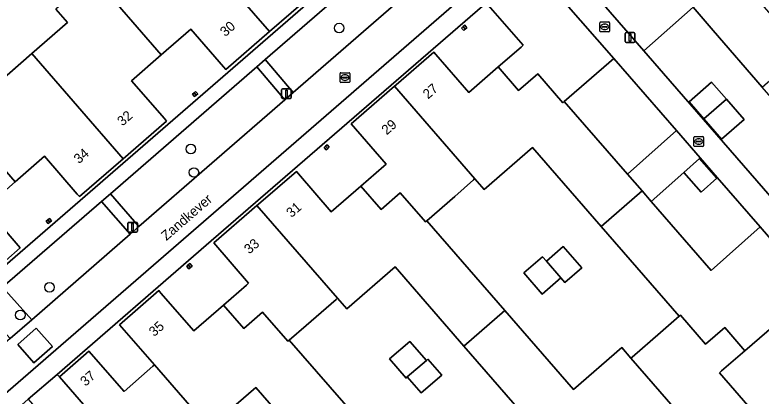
# Model space of a CAD drawing. Extents: x 155887 to 156869, y 383880 to 384678.
# Drawn here: x 156045 to 156121.3, y 384061.3 to 384100.3 of the extents above; entities that cross this region are included whole.
import ezdxf

# ---------------------------------------------------------------- set-up
doc = ezdxf.new("R2010")
doc.units = 0
for name, color, linetype in [('IMGEO_Boom', 7, 'Continuous'), ('IMGEO_Erf', 7, 'Continuous'), ('IMGEO_Groenvoorziening', 7, 'Continuous'), ('IMGEO_Kolk', 7, 'Continuous'), ('IMGEO_Lichtmast', 7, 'Continuous'), ('IMGEO_Openbare_ruimte_label', 7, 'Continuous'), ('IMGEO_Pand', 7, 'Continuous'), ('IMGEO_Pand_nummerreeks', 7, 'Continuous'), ('IMGEO_Parkeervlak_open', 7, 'Continuous'), ('IMGEO_Rijbaan_lokaal_gesloten', 7, 'Continuous'), ('IMGEO_Rijbaan_lokaal_open', 7, 'Continuous'), ('IMGEO_Rioolput', 7, 'Continuous'), ('IMGEO_Voetpad_open', 7, 'Continuous')]:
    doc.layers.add(name, color=color, linetype=linetype)

msp = doc.modelspace()

# ---------------------------------------------------------------- linework, layer by layer
at = {"layer": 'IMGEO_Boom'}
for centre in [(156078.132, 384098.938), (156062.973, 384086.57), (156063.288, 384084.172), (156048.531, 384072.43), (156045.554, 384069.596)]:
    msp.add_circle(centre, 0.489, dxfattribs=at)
at = {"layer": 'IMGEO_Erf'}
for points in [[(156000, 384036.51), (156086.442, 384111.494)], [(156096.561, 384104.495), (156064.539, 384076.733), (156049.308, 384063.528), (156049.556, 384063.26), (156052.561, 384065.887), (156056.148, 384061.784), (156057.925, 384063.329), (156059.104, 384064.354), (156059.264, 384064.493), (156055.688, 384068.606), (156059.7, 384072.094), (156059.917, 384071.845), (156063.276, 384067.981), (156066.298, 384070.606), (156068.66, 384072.657), (156068.879, 384072.848), (156065.314, 384076.97), (156069.724, 384080.784), (156069.907, 384080.943), (156073.76, 384084.275), (156073.976, 384084.026), (156077.325, 384080.153), (156080.349, 384082.781), (156082.705, 384084.828), (156082.933, 384085.026), (156079.357, 384089.139), (156083.786, 384092.99), (156083.944, 384093.127), (156087.796, 384096.476), (156088.013, 384096.227), (156091.372, 384092.363), (156094.373, 384094.959), (156096.73, 384096.997), (156096.944, 384097.182), (156093.357, 384101.285)], [(156075.429, 384102.423), (156071.003, 384098.579), (156066.548, 384094.71), (156066.331, 384094.96), (156062.974, 384098.825), (156059.957, 384096.196), (156056.92, 384093.549), (156060.274, 384089.683), (156060.491, 384089.432), (156056.046, 384085.575), (156051.59, 384081.71), (156051.373, 384081.961), (156048.019, 384085.827), (156045.01, 384083.206), (156041.979, 384080.565), (156045.334, 384076.7), (156045.551, 384076.449), (156041.099, 384072.586)], [(156004.357, 384061.931), (156008.144, 384065.22), (156011.967, 384068.54), (156013.147, 384067.181), (156016.805, 384070.358), (156020.448, 384073.521), (156019.268, 384074.88), (156022.407, 384077.606), (156019.931, 384080.457), (156021.317, 384081.661), (156023.793, 384078.81), (156026.9, 384081.509), (156028.081, 384080.15), (156031.759, 384083.344), (156035.404, 384086.51), (156034.224, 384087.869), (156038.066, 384091.206), (156041.856, 384094.498), (156043.036, 384093.139), (156046.712, 384096.331), (156050.36, 384099.499), (156049.179, 384100.858)], [(156122.589, 384068.541), (156119.606, 384065.948), (156117.221, 384063.875), (156116.994, 384063.678), (156120.57, 384059.565)], [(156076.634, 384054.1), (156069.611, 384062.178), (156064.865, 384058.052)]]:
    msp.add_lwpolyline(points, dxfattribs=at)
for points in [[(156116.35, 384098.695), (156114.296, 384101.058), (156109.272, 384096.625), (156111.284, 384094.307), (156124.224, 384079.401), (156129.291, 384083.805), (156121.378, 384092.91)], [(156090.646, 384098.941), (156090.808, 384099.08), (156090.971, 384099.221), (156091.187, 384098.971), (156091.027, 384098.833), (156090.862, 384098.691)], [(156106.198, 384095.821), (156101.141, 384091.427), (156107.592, 384084.003), (156112.601, 384088.452)], [(156115.408, 384089.66), (156113.896, 384091.386), (156116.188, 384093.393), (156117.707, 384091.658), (156119.512, 384089.596), (156117.221, 384087.59)], [(156063.466, 384092.466), (156063.683, 384092.216), (156063.523, 384092.077), (156063.354, 384091.93), (156063.137, 384092.18), (156063.301, 384092.323)], [(156076.588, 384086.73), (156076.75, 384086.869), (156076.913, 384087.009), (156077.128, 384086.759), (156076.964, 384086.617), (156076.803, 384086.479)], [(156104.923, 384078.636), (156097.904, 384086.72), (156092.964, 384082.43), (156092.013, 384083.524), (156091.878, 384083.406), (156089.94, 384081.721), (156087.08, 384079.236), (156095.052, 384070.064), (156102.08, 384061.978), (156107.013, 384066.265), (156107.956, 384065.179), (156108.092, 384065.297), (156110.973, 384067.799), (156112.889, 384069.462)], [(156116.761, 384083.662), (156115.028, 384085.659), (156114.943, 384085.583), (156116.712, 384083.592), (156115.116, 384082.174), (156113.347, 384084.166), (156110.019, 384081.21), (156116.146, 384074.16), (156121.154, 384078.608)], [(156048.193, 384079.198), (156048.356, 384079.339), (156048.518, 384079.478), (156048.734, 384079.226), (156048.573, 384079.088), (156048.409, 384078.946)], [(156100.787, 384073.398), (156098.88, 384071.741), (156097.008, 384073.894), (156098.915, 384075.552), (156099.308, 384075.1), (156101.041, 384076.606), (156102.934, 384074.427), (156101.201, 384072.921)], [(156062.555, 384074.568), (156062.715, 384074.711), (156062.875, 384074.853), (156063.095, 384074.607), (156062.934, 384074.464), (156062.774, 384074.321)], [(156090.869, 384066.425), (156083.844, 384074.515), (156078.903, 384070.224), (156077.952, 384071.318), (156077.816, 384071.2), (156074.753, 384068.538), (156073.018, 384067.03), (156079.995, 384059.003), (156081.203, 384060.053), (156082.83, 384058.182), (156081.622, 384057.131), (156088.021, 384049.769), (156092.955, 384054.057), (156093.899, 384052.971), (156094.034, 384053.089), (156095.93, 384054.735), (156098.832, 384057.255)], [(156085.097, 384063.259), (156084.973, 384063.151), (156083.28, 384065.101), (156085.354, 384066.902), (156087.047, 384064.952), (156087.201, 384065.085), (156088.618, 384063.453), (156086.514, 384061.627)]]:
    msp.add_lwpolyline(points, close=True, dxfattribs=at)
at = {"layer": 'IMGEO_Groenvoorziening'}
for points in [[(156070.574, 384095.715), (156069.71, 384094.966), (156072.575, 384091.595), (156073.437, 384092.345)], [(156054.753, 384081.992), (156053.856, 384081.214), (156056.778, 384077.858), (156057.667, 384078.631)], [(156043.742, 384072.44), (156041.489, 384070.486), (156044.502, 384067.183), (156046.722, 384069.113)], [(156052.894, 384058.954), (156053.12, 384059.15), (156049.556, 384063.26), (156049.308, 384063.528), (156046.361, 384060.988), (156062.547, 384042.389), (156064.409, 384043.953), (156062.297, 384046.467), (156063.335, 384047.351), (156058.812, 384052.584), (156058.586, 384052.388)]]:
    msp.add_lwpolyline(points, close=True, dxfattribs=at)
at = {"layer": 'IMGEO_Kolk'}
for p, q in [((156104.773, 384098.634), (156104.773, 384099.486)), ((156104.848, 384099.56), (156105.7, 384099.56)), ((156105.774, 384099.486), (156105.774, 384098.634)), ((156105.032, 384099.054), (156105.032, 384099.066)), ((156105.47, 384099.017), (156105.072, 384099.017)), ((156105.075, 384099.103), (156105.473, 384099.103)), ((156105.284, 384098.78), (156105.259, 384098.78)), ((156105.261, 384099.34), (156105.286, 384099.34)), ((156105.516, 384099.066), (156105.516, 384099.054)), ((156105.7, 384098.56), (156104.848, 384098.56))]:
    msp.add_line(p, q, dxfattribs=at)
for points in [[(156104.773, 384098.634), (156104.773, 384099.486)], [(156104.848, 384099.56), (156105.7, 384099.56)], [(156105.774, 384099.486), (156105.774, 384098.634)], [(156105.7, 384098.56), (156104.848, 384098.56)]]:
    msp.add_lwpolyline(points, dxfattribs=at)
for centre, radius, start, end in [((156104.85, 384099.484), 0.0765, 91.55205, 178.44795), ((156104.85, 384099.484), 0.0765, 91.55205, 178.44795), ((156105.698, 384099.484), 0.0765, 1.55205, 88.44795), ((156105.698, 384099.484), 0.0765, 1.55205, 88.44795), ((156104.85, 384098.636), 0.0765, 181.55205, 268.44795), ((156104.85, 384098.636), 0.0765, 181.55205, 268.44795), ((156105.072, 384099.063), 0.0403, 85.87752, 175.75265), ((156105.069, 384099.053), 0.0366, 178.93798, 274.71019), ((156105.473, 384099.06), 0.043, 264.86636, 352.45326), ((156105.477, 384099.065), 0.0386, 1.73085, 96.63898), ((156105.698, 384098.636), 0.0765, 271.55205, 358.44795), ((156105.698, 384098.636), 0.0765, 271.55205, 358.44795)]:
    msp.add_arc(centre, radius, start, end, dxfattribs=at)
for centre, major_axis, ratio, start_param, end_param in [((156105.26, 384099.06), (-0.387, 0.002), 0.722429, 4.712389, 7.853982), ((156105.285, 384099.06), (-0.39, 0.002), 0.717154, 1.570796, 4.712389)]:
    msp.add_ellipse(centre, major_axis=major_axis, ratio=ratio, start_param=start_param, end_param=end_param, dxfattribs=at)
at = {"layer": 'IMGEO_Lichtmast'}
for p, q in [((156107.36, 384097.575), (156107.36, 384098.375)), ((156107.36, 384098.375), (156107.36, 384097.575)), ((156107.46, 384098.475), (156108.25, 384098.475)), ((156108.25, 384098.475), (156107.46, 384098.475)), ((156108.35, 384098.375), (156108.35, 384097.575)), ((156108.35, 384097.575), (156108.35, 384098.375)), ((156108.25, 384097.475), (156107.46, 384097.475)), ((156107.46, 384097.475), (156108.25, 384097.475)), ((156072.255, 384091.827), (156072.255, 384092.627)), ((156072.255, 384092.627), (156072.255, 384091.827)), ((156072.355, 384092.727), (156073.145, 384092.727)), ((156073.145, 384092.727), (156072.355, 384092.727)), ((156073.245, 384092.627), (156073.245, 384091.827)), ((156073.245, 384091.827), (156073.245, 384092.627)), ((156073.145, 384091.727), (156072.355, 384091.727)), ((156072.355, 384091.727), (156073.145, 384091.727)), ((156056.528, 384078.171), (156056.528, 384078.971)), ((156056.528, 384078.971), (156056.528, 384078.171)), ((156056.628, 384079.071), (156057.418, 384079.071)), ((156057.418, 384079.071), (156056.628, 384079.071)), ((156057.518, 384078.971), (156057.518, 384078.171)), ((156057.518, 384078.171), (156057.518, 384078.971)), ((156057.418, 384078.071), (156056.628, 384078.071)), ((156056.628, 384078.071), (156057.418, 384078.071))]:
    msp.add_line(p, q, dxfattribs=at)
for points in [[(156107.78, 384098.35), (156107.93, 384098.35), (156107.93, 384097.6), (156107.78, 384097.6), (156107.78, 384098.35)], [(156072.675, 384092.602), (156072.825, 384092.602), (156072.825, 384091.852), (156072.675, 384091.852), (156072.675, 384092.602)], [(156056.948, 384078.946), (156057.098, 384078.946), (156057.098, 384078.196), (156056.948, 384078.196), (156056.948, 384078.946)]]:
    msp.add_lwpolyline(points, dxfattribs=at)
for centre, start, end in [((156107.46, 384098.375), 90, 180), ((156107.46, 384098.375), 90, 180), ((156108.25, 384098.375), 0, 90), ((156108.25, 384098.375), 360, 90), ((156107.46, 384097.575), 180, 270), ((156107.46, 384097.575), 180, 270), ((156108.25, 384097.575), 270, 0), ((156108.25, 384097.575), 270, 0), ((156072.355, 384092.627), 90, 180), ((156072.355, 384092.627), 90, 180), ((156073.145, 384092.627), 0, 90), ((156073.145, 384092.627), 360, 90), ((156072.355, 384091.827), 180, 270), ((156072.355, 384091.827), 180, 270), ((156073.145, 384091.827), 270, 0), ((156073.145, 384091.827), 270, 0), ((156056.628, 384078.971), 90, 180), ((156056.628, 384078.971), 90, 180), ((156057.418, 384078.971), 0, 90), ((156057.418, 384078.971), 360, 90), ((156056.628, 384078.171), 180, 270), ((156056.628, 384078.171), 180, 270), ((156057.418, 384078.171), 270, 0), ((156057.418, 384078.171), 270, 0)]:
    msp.add_arc(centre, 0.1, start, end, dxfattribs=at)
at = {"layer": 'IMGEO_Pand'}
for points in [[(156071.003, 384098.579), (156075.429, 384102.423), (156075.212, 384102.673), (156071.855, 384106.538), (156074.91, 384109.195), (156067.993, 384117.196), (156064.143, 384113.853), (156065.323, 384112.494), (156061.68, 384109.33)], [(156118.535, 384104.616), (156117.584, 384105.711), (156117.456, 384105.6), (156114.888, 384108.558), (156112.919, 384106.848), (156110.817, 384109.269), (156107.811, 384106.658), (156104.463, 384110.514), (156104.238, 384110.773), (156100.089, 384107.17), (156109.272, 384096.625), (156114.296, 384101.058), (156116.35, 384098.695), (156121.378, 384092.91), (156125.552, 384096.534), (156124.42, 384097.838)], [(156071.003, 384098.579), (156061.68, 384109.33), (156057.985, 384106.121), (156056.805, 384107.48), (156053.02, 384104.194), (156059.957, 384096.196), (156062.974, 384098.825), (156066.331, 384094.96), (156066.548, 384094.71)], [(156094.373, 384094.959), (156096.458, 384092.552), (156098.435, 384094.265), (156101.004, 384091.308), (156101.141, 384091.427), (156106.198, 384095.821), (156097.934, 384105.287), (156093.357, 384101.285), (156096.944, 384097.182), (156096.73, 384096.997)], [(156056.046, 384085.575), (156060.491, 384089.432), (156060.274, 384089.683), (156056.92, 384093.549), (156059.957, 384096.196), (156053.02, 384104.194), (156049.179, 384100.858), (156050.36, 384099.499), (156046.712, 384096.331)], [(156090.808, 384099.08), (156090.646, 384098.941), (156090.862, 384098.691), (156091.027, 384098.833)], [(156090.808, 384099.08), (156091.027, 384098.833), (156091.187, 384098.971), (156090.971, 384099.221)], [(156045.01, 384083.206), (156048.019, 384085.827), (156051.373, 384081.961), (156051.59, 384081.71), (156056.046, 384085.575), (156046.712, 384096.331), (156043.036, 384093.139), (156041.856, 384094.498), (156038.066, 384091.206)], [(156101.141, 384091.427), (156101.004, 384091.308), (156098.435, 384094.265), (156096.458, 384092.552), (156094.373, 384094.959), (156091.372, 384092.363), (156088.013, 384096.227), (156087.796, 384096.476), (156083.944, 384093.127), (156083.786, 384092.99), (156092.013, 384083.524), (156092.964, 384082.43), (156097.904, 384086.72), (156104.923, 384078.636), (156109.089, 384082.281), (156107.592, 384084.003)], [(156117.707, 384091.658), (156116.188, 384093.393), (156113.896, 384091.386), (156115.408, 384089.66)], [(156083.786, 384092.99), (156079.357, 384089.139), (156082.933, 384085.026), (156082.705, 384084.828), (156080.349, 384082.781), (156082.422, 384080.389), (156084.378, 384082.084), (156086.951, 384079.124), (156087.08, 384079.236), (156089.94, 384081.721), (156091.878, 384083.406), (156092.013, 384083.524)], [(156063.523, 384092.077), (156063.301, 384092.323), (156063.137, 384092.18), (156063.354, 384091.93)], [(156063.301, 384092.323), (156063.523, 384092.077), (156063.683, 384092.216), (156063.466, 384092.466)], [(156045.01, 384083.206), (156038.066, 384091.206), (156034.224, 384087.869), (156035.404, 384086.51), (156031.759, 384083.344), (156041.099, 384072.586), (156045.551, 384076.449), (156045.334, 384076.7), (156041.979, 384080.565)], [(156117.707, 384091.658), (156115.408, 384089.66), (156117.221, 384087.59), (156119.512, 384089.596)], [(156114.943, 384085.583), (156115.028, 384085.659), (156112.601, 384088.452), (156107.592, 384084.003), (156109.089, 384082.281), (156110.019, 384081.21), (156113.347, 384084.166)], [(156076.75, 384086.869), (156076.588, 384086.73), (156076.803, 384086.479), (156076.964, 384086.617)], [(156076.913, 384087.009), (156076.75, 384086.869), (156076.964, 384086.617), (156077.128, 384086.759)], [(156114.943, 384085.583), (156113.347, 384084.166), (156115.116, 384082.174), (156116.712, 384083.592)], [(156087.08, 384079.236), (156086.951, 384079.124), (156084.378, 384082.084), (156082.422, 384080.389), (156080.349, 384082.781), (156077.325, 384080.153), (156073.976, 384084.026), (156073.76, 384084.275), (156069.907, 384080.943), (156069.724, 384080.784), (156077.952, 384071.318), (156078.903, 384070.224), (156083.844, 384074.515), (156090.869, 384066.425), (156095.052, 384070.064)], [(156121.154, 384078.608), (156116.146, 384074.16), (156110.019, 384081.21), (156109.089, 384082.281), (156104.923, 384078.636), (156112.889, 384069.462), (156113.017, 384069.573), (156115.569, 384066.63), (156117.532, 384068.335), (156119.606, 384065.948), (156122.589, 384068.541), (156125.931, 384064.679), (156126.155, 384064.42), (156130.296, 384068.003)], [(156069.724, 384080.784), (156065.314, 384076.97), (156068.879, 384072.848), (156068.66, 384072.657), (156066.298, 384070.606), (156068.375, 384068.213), (156070.305, 384069.888), (156072.89, 384066.918), (156073.018, 384067.03), (156074.753, 384068.538), (156077.816, 384071.2), (156077.952, 384071.318)], [(156048.573, 384079.088), (156048.356, 384079.339), (156048.193, 384079.198), (156048.409, 384078.946)], [(156048.356, 384079.339), (156048.573, 384079.088), (156048.734, 384079.226), (156048.518, 384079.478)], [(156099.308, 384075.1), (156100.787, 384073.398), (156101.201, 384072.921), (156102.934, 384074.427), (156101.041, 384076.606)], [(156099.308, 384075.1), (156098.915, 384075.552), (156097.008, 384073.894), (156098.88, 384071.741), (156100.787, 384073.398)], [(156062.715, 384074.711), (156062.555, 384074.568), (156062.774, 384074.321), (156062.934, 384074.464)], [(156062.875, 384074.853), (156062.715, 384074.711), (156062.934, 384074.464), (156063.095, 384074.607)], [(156073.018, 384067.03), (156072.89, 384066.918), (156070.305, 384069.888), (156068.375, 384068.213), (156066.298, 384070.606), (156063.276, 384067.981), (156059.917, 384071.845), (156059.7, 384072.094), (156055.688, 384068.606), (156059.264, 384064.493), (156064.865, 384058.052), (156069.611, 384062.178), (156076.634, 384054.1), (156080.993, 384057.855), (156079.995, 384059.003)], [(156107.956, 384065.179), (156107.013, 384066.265), (156102.08, 384061.978), (156095.052, 384070.064), (156090.869, 384066.425), (156098.832, 384057.255), (156098.96, 384057.366), (156101.509, 384054.429), (156103.517, 384056.167), (156105.594, 384053.767), (156108.556, 384056.341), (156111.908, 384052.486), (156112.132, 384052.228), (156115.983, 384055.577), (156116.164, 384055.734)], [(156119.606, 384065.948), (156117.532, 384068.335), (156115.569, 384066.63), (156113.017, 384069.573), (156112.889, 384069.462), (156110.973, 384067.799), (156108.092, 384065.297), (156107.956, 384065.179), (156116.164, 384055.734), (156120.57, 384059.565), (156116.994, 384063.678), (156117.221, 384063.875)], [(156085.097, 384063.259), (156087.047, 384064.952), (156085.354, 384066.902), (156083.28, 384065.101), (156084.973, 384063.151)], [(156059.264, 384064.493), (156059.104, 384064.354), (156057.925, 384063.329), (156056.148, 384061.784), (156052.561, 384065.887), (156049.556, 384063.26), (156053.12, 384059.15), (156058.812, 384052.584), (156064.866, 384057.881), (156064.781, 384057.979), (156064.865, 384058.052)], [(156087.047, 384064.952), (156085.097, 384063.259), (156086.514, 384061.627), (156088.618, 384063.453), (156087.201, 384065.085)]]:
    msp.add_lwpolyline(points, close=True, dxfattribs=at)
at = {"layer": 'IMGEO_Parkeervlak_open'}
for points in [[(156090.359, 384107.06), (156087.459, 384110.362), (156070.574, 384095.715), (156073.437, 384092.345)], [(156069.71, 384094.966), (156054.753, 384081.992), (156057.667, 384078.631), (156072.575, 384091.595)], [(156043.742, 384072.44), (156046.722, 384069.113), (156056.778, 384077.858), (156053.856, 384081.214)]]:
    msp.add_lwpolyline(points, close=True, dxfattribs=at)
at = {"layer": 'IMGEO_Rijbaan_lokaal_gesloten'}
for points in [[(156000, 384023.453), (156000.779, 384024.065), (156095.22, 384106.032), (156096.361, 384107.023), (156096.403, 384107.059), (156182.818, 384182.155)], [(156090.359, 384107.06), (156073.437, 384092.345), (156072.575, 384091.595), (156057.667, 384078.631), (156056.778, 384077.858), (156046.722, 384069.113), (156044.502, 384067.183), (156041.308, 384064.405), (156030.268, 384054.81), (156028.241, 384053.048), (156016.101, 384042.496), (156013.253, 384040.021), (156001.101, 384029.459)]]:
    msp.add_lwpolyline(points, dxfattribs=at)
msp.add_lwpolyline([(156048.824, 384066.392), (156046.94, 384064.715), (156045.283, 384066.577), (156047.168, 384068.253)], close=True, dxfattribs=at)
at = {"layer": 'IMGEO_Rijbaan_lokaal_open'}
msp.add_lwpolyline([(156046.94, 384064.715), (156048.824, 384066.392), (156047.168, 384068.253), (156045.283, 384066.577)], close=True, dxfattribs=at)
at = {"layer": 'IMGEO_Rioolput'}
for p, q in [((156078.223, 384093.444), (156078.223, 384094.296)), ((156078.298, 384094.37), (156079.15, 384094.37)), ((156078.711, 384094.15), (156078.736, 384094.15)), ((156079.224, 384094.296), (156079.224, 384093.444)), ((156079.15, 384093.37), (156078.298, 384093.37)), ((156078.482, 384093.864), (156078.482, 384093.876)), ((156078.92, 384093.827), (156078.522, 384093.827)), ((156078.525, 384093.913), (156078.923, 384093.913)), ((156078.734, 384093.59), (156078.709, 384093.59)), ((156078.966, 384093.876), (156078.966, 384093.864)), ((156114.381, 384086.91), (156114.381, 384087.762)), ((156114.456, 384087.836), (156115.308, 384087.836)), ((156114.64, 384087.33), (156114.64, 384087.342)), ((156115.078, 384087.293), (156114.68, 384087.293)), ((156114.683, 384087.379), (156115.081, 384087.379)), ((156114.869, 384087.616), (156114.894, 384087.616)), ((156115.124, 384087.342), (156115.124, 384087.33)), ((156115.382, 384087.762), (156115.382, 384086.91)), ((156115.308, 384086.836), (156114.456, 384086.836)), ((156114.892, 384087.056), (156114.867, 384087.056))]:
    msp.add_line(p, q, dxfattribs=at)
for points in [[(156078.223, 384093.444), (156078.223, 384094.296)], [(156078.298, 384094.37), (156079.15, 384094.37)], [(156079.224, 384094.296), (156079.224, 384093.444)], [(156079.15, 384093.37), (156078.298, 384093.37)], [(156114.381, 384086.91), (156114.381, 384087.762)], [(156114.456, 384087.836), (156115.308, 384087.836)], [(156115.382, 384087.762), (156115.382, 384086.91)], [(156115.308, 384086.836), (156114.456, 384086.836)]]:
    msp.add_lwpolyline(points, dxfattribs=at)
for centre, radius, start, end in [((156078.3, 384094.294), 0.0765, 91.55205, 178.44795), ((156078.3, 384094.294), 0.0765, 91.55205, 178.44795), ((156079.148, 384094.294), 0.0765, 1.55205, 88.44795), ((156079.148, 384094.294), 0.0765, 1.55205, 88.44795), ((156078.3, 384093.446), 0.0765, 181.55205, 268.44795), ((156078.3, 384093.446), 0.0765, 181.55205, 268.44795), ((156078.522, 384093.873), 0.0403, 85.87752, 175.75265), ((156078.519, 384093.863), 0.0366, 178.93798, 274.71019), ((156078.923, 384093.87), 0.043, 264.86636, 352.45326), ((156078.927, 384093.875), 0.0386, 1.73085, 96.63898), ((156079.148, 384093.446), 0.0765, 271.55205, 358.44795), ((156079.148, 384093.446), 0.0765, 271.55205, 358.44795), ((156114.458, 384087.76), 0.0765, 91.55205, 178.44795), ((156114.458, 384087.76), 0.0765, 91.55205, 178.44795), ((156114.68, 384087.339), 0.0403, 85.87752, 175.75265), ((156114.677, 384087.329), 0.0366, 178.93798, 274.71019), ((156115.081, 384087.336), 0.043, 264.86636, 352.45326), ((156115.085, 384087.341), 0.0386, 1.73085, 96.63898), ((156115.306, 384087.76), 0.0765, 1.55205, 88.44795), ((156115.306, 384087.76), 0.0765, 1.55205, 88.44795), ((156114.458, 384086.912), 0.0765, 181.55205, 268.44795), ((156114.458, 384086.912), 0.0765, 181.55205, 268.44795), ((156115.306, 384086.912), 0.0765, 271.55205, 358.44795), ((156115.306, 384086.912), 0.0765, 271.55205, 358.44795)]:
    msp.add_arc(centre, radius, start, end, dxfattribs=at)
for centre, major_axis, ratio, start_param, end_param in [((156078.71, 384093.87), (-0.387, 0.002), 0.722429, 4.712389, 7.853982), ((156078.735, 384093.87), (-0.39, 0.002), 0.717154, 1.570796, 4.712389), ((156114.868, 384087.336), (-0.387, 0.002), 0.722429, 4.712389, 7.853982), ((156114.893, 384087.336), (-0.39, 0.002), 0.717154, 1.570796, 4.712389)]:
    msp.add_ellipse(centre, major_axis=major_axis, ratio=ratio, start_param=start_param, end_param=end_param, dxfattribs=at)
at = {"layer": 'IMGEO_Voetpad_open'}
for points in [[(156182.818, 384182.155), (156096.403, 384107.059), (156097.741, 384105.518), (156097.934, 384105.287), (156106.198, 384095.821), (156112.601, 384088.452), (156115.028, 384085.659), (156116.761, 384083.662), (156121.154, 384078.608), (156130.296, 384068.003), (156130.502, 384067.788), (156131.822, 384066.268), (156220.134, 384142.954)], [(156086.442, 384111.494), (156000, 384036.51)], [(156000, 384034.497), (156010.263, 384043.4), (156013.11, 384045.869), (156025.27, 384056.417), (156027.305, 384058.183), (156041.489, 384070.486), (156043.742, 384072.44), (156053.856, 384081.214), (156054.753, 384081.992), (156069.71, 384094.966), (156070.574, 384095.715), (156087.459, 384110.362)], [(156000, 384020.578), (156001.423, 384021.932), (156025.456, 384042.703), (156037.26, 384052.977), (156041.863, 384057.029), (156046.015, 384060.684), (156046.361, 384060.988), (156049.308, 384063.528), (156064.539, 384076.733), (156096.561, 384104.495), (156097.741, 384105.518), (156096.403, 384107.059), (156096.361, 384107.023), (156095.22, 384106.032), (156000.779, 384024.065), (156000, 384023.453)]]:
    msp.add_lwpolyline(points, dxfattribs=at)
msp.add_lwpolyline([(156146.66, 384081.804), (156137.468, 384073.824), (156132.659, 384069.648), (156132.453, 384069.884), (156124.224, 384079.401), (156111.284, 384094.307), (156109.272, 384096.625), (156100.089, 384107.17), (156099.868, 384107.468), (156142.263, 384144.204), (156142.457, 384143.983), (156150.675, 384134.478), (156165.658, 384117.25), (156174.844, 384106.671), (156175.007, 384106.446), (156165.495, 384098.191), (156160.684, 384093.999), (156151.467, 384085.989)], close=True, dxfattribs=at)

# ---------------------------------------------------------------- texts
at = {"layer": 'IMGEO_Openbare_ruimte_label'}
msp.add_text('Zandkever', height=1, rotation=40.98653, dxfattribs=at).set_placement((156060.477, 384077.148))
at = {"layer": 'IMGEO_Pand_nummerreeks'}
for s, rotation, p in [('30', 40.97377, (156066.494, 384098.002)), ('27', 41.00659, (156087.214, 384091.625)), ('32', 40.94304, (156055.987, 384088.862)), ('29', 41.00659, (156082.994, 384087.957)), ('34', 40.94304, (156051.54, 384085.003)), ('31', 40.85762, (156073.255, 384079.501)), ('33', 40.85762, (156068.947, 384075.775)), ('35', 41.00086, (156059.222, 384067.333)), ('37', 41.16129, (156052.208, 384062.258))]:
    msp.add_text(s, height=1, rotation=rotation, dxfattribs=at).set_placement(p)

doc.saveas('drawing.dxf')
